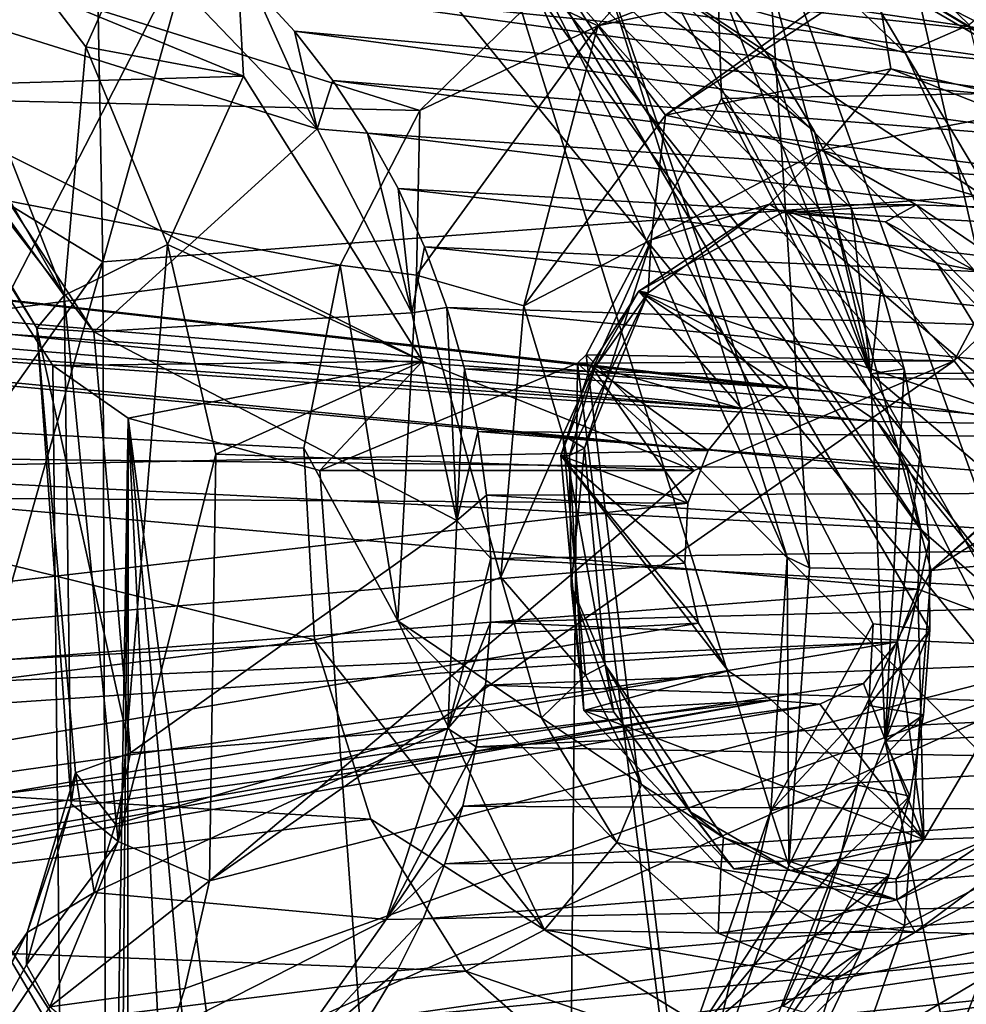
# Model space of a CAD drawing. Header units: metres. Extents: x -150 to 307, y -550 to 84.
# Tile 420 of 656: x 188.46 to 190.99, y 9.47 to 12.11. Entities that reach past the tile are written whole.
import ezdxf

# ---------------------------------------------------------------- set-up
doc = ezdxf.new("R2010")
doc.units = ezdxf.units.M
doc.layers.add('solid_26006363', color=7, linetype='CONTINUOUS')

msp = doc.modelspace()

# ---------------------------------------------------------------- linework, layer by layer
at = {"layer": 'solid_26006363'}
for points in [[(188.463837, 22.901747, 908.308228), (188.67836, 11.459098, 909.62439), (192.022217, 23.395798, 911.506104)], [(188.67836, 11.459098, 909.62439), (191.983353, 11.708065, 912.601074), (192.022217, 23.395798, 911.506104)], [(188.463837, 22.901747, 908.308228), (185.202988, 13.583079, 906.254822), (188.67836, 11.459098, 909.62439)], [(189.440094, 18.377512, 879.483643), (192.277359, 11.651171, 880.81543), (190.250336, 20.048107, 880.31073)], [(192.314377, 16.576456, 881.37384), (190.250336, 20.048107, 880.31073), (192.277359, 11.651171, 880.81543)], [(189.133835, 12.746095, 907.299255), (187.168488, 8.932622, 905.548157), (181.84285, 19.517756, 899.064392)], [(189.440094, 18.377512, 879.483643), (192.144272, 11.435485, 880.693115), (192.277359, 11.651171, 880.81543)], [(189.440094, 18.377512, 879.483643), (191.421478, 9.74852, 879.988892), (192.144272, 11.435485, 880.693115)], [(190.30748, 12.81968, 879.430908), (191.421478, 9.74852, 879.988892), (189.440094, 18.377512, 879.483643)], [(191.723465, 15.818817, 909.606506), (199.540802, 0, 917.246277), (189.133835, 12.746095, 907.299255)], [(188.67836, 11.459098, 909.62439), (185.202988, 13.583079, 906.254822), (185.365829, 6.77781, 906.815918)], [(194.027969, 13.442533, 877.037354), (190.467545, 12.213227, 874.228149), (190.899292, 10.631364, 874.38208)], [(193.675934, 13.061169, 876.730286), (194.027969, 13.442533, 877.037354), (190.899292, 10.631364, 874.38208)], [(193.19429, 12.07675, 876.264343), (193.675934, 13.061169, 876.730286), (190.899292, 10.631364, 874.38208)], [(188.574844, 11.368649, 875.947388), (187.860504, 12.619018, 875.628357), (187.979218, 12.890395, 875.828979)], [(189.006699, 12.870259, 876.5849), (188.633072, 12.035271, 876.210632), (187.979218, 12.890395, 875.828979)], [(188.574844, 11.368649, 875.947388), (187.979218, 12.890395, 875.828979), (188.633072, 12.035271, 876.210632)], [(189.006699, 12.870259, 876.5849), (187.969269, 12.403678, 877.63562), (189.055801, 11.957004, 876.516663)], [(189.006699, 12.870259, 876.5849), (189.055801, 11.957004, 876.516663), (188.633072, 12.035271, 876.210632)], [(190.30748, 12.81968, 879.430908), (190.337326, 11.897157, 879.356995), (191.421478, 9.74852, 879.988892)], [(191.345184, 11.915395, 878.235352), (190.337326, 11.897157, 879.356995), (190.30748, 12.81968, 879.430908)], [(191.345184, 11.915395, 878.235352), (190.30748, 12.81968, 879.430908), (191.312592, 12.817084, 878.303894)], [(189.133835, 12.746095, 907.299255), (199.540802, 0, 917.246277), (187.168488, 8.932622, 905.548157)], [(188.328644, 12.064632, 869.882629), (188.246277, 12.230271, 869.718994), (188.680649, 12.741053, 870.108093)], [(189.002563, 12.716041, 870.463989), (188.328644, 12.064632, 869.882629), (188.680649, 12.741053, 870.108093)], [(188.251938, 12.016022, 870.115051), (188.328644, 12.064632, 869.882629), (189.002563, 12.716041, 870.463989)], [(188.8992, 12.625423, 870.670166), (188.251938, 12.016022, 870.115051), (189.002563, 12.716041, 870.463989)], [(190.894257, 10.709092, 872.753662), (189.658951, 12.588192, 872.508301), (189.476501, 12.690793, 872.405273)], [(190.869904, 10.944408, 872.760254), (190.894257, 10.709092, 872.753662), (189.476501, 12.690793, 872.405273)], [(190.473068, 11.99752, 872.581299), (189.476501, 12.690793, 872.405273), (190.344498, 12.171885, 872.506409)], [(190.586716, 11.808088, 872.643982), (189.476501, 12.690793, 872.405273), (190.473068, 11.99752, 872.581299)], [(190.685333, 11.60426, 872.694397), (189.476501, 12.690793, 872.405273), (190.586716, 11.808088, 872.643982)], [(190.765808, 11.391531, 872.730774), (189.476501, 12.690793, 872.405273), (190.685333, 11.60426, 872.694397)], [(190.827057, 11.172018, 872.752625), (189.476501, 12.690793, 872.405273), (190.765808, 11.391531, 872.730774)], [(190.869904, 10.944408, 872.760254), (189.476501, 12.690793, 872.405273), (190.827057, 11.172018, 872.752625)], [(187.669876, 11.954435, 870.505737), (187.826477, 12.028686, 870.631409), (188.463196, 12.617647, 871.178406)], [(187.764725, 12.12167, 870.598694), (187.669876, 11.954435, 870.505737), (188.463196, 12.617647, 871.178406)], [(187.826477, 12.028686, 870.631409), (188.251938, 12.016022, 870.115051), (188.8992, 12.625423, 870.670166)], [(188.463196, 12.617647, 871.178406), (187.826477, 12.028686, 870.631409), (188.8992, 12.625423, 870.670166)], [(188.574844, 11.368649, 875.947388), (187.832382, 12.396066, 875.352661), (187.860504, 12.619018, 875.628357)], [(190.513504, 10.667771, 873.427063), (189.726212, 12.438679, 873.109314), (189.658951, 12.588192, 872.508301)], [(190.469528, 9.987219, 873.293396), (190.513504, 10.667771, 873.427063), (189.658951, 12.588192, 872.508301)], [(190.896042, 10.472619, 872.730469), (189.658951, 12.588192, 872.508301), (190.894257, 10.709092, 872.753662)], [(190.743607, 10.488643, 872.9151), (189.658951, 12.588192, 872.508301), (190.896042, 10.472619, 872.730469)], [(190.469528, 9.987219, 873.293396), (189.658951, 12.588192, 872.508301), (190.743607, 10.488643, 872.9151)], [(190.492996, 12.58749, 871.528442), (190.829666, 12.01976, 871.963257), (190.334793, 12.491155, 871.67157)], [(190.492996, 12.58749, 871.528442), (191.176682, 12.238811, 871.880981), (191.001236, 12.094652, 871.84436)], [(190.492996, 12.58749, 871.528442), (191.001236, 12.094652, 871.84436), (190.829666, 12.01976, 871.963257)], [(189.528503, 11.864774, 869.298523), (186.853714, 11.926608, 871.750488), (187.444046, 12.519187, 872.268005)], [(189.842148, 12.170798, 869.572815), (189.528503, 11.864774, 869.298523), (187.444046, 12.519187, 872.268005)], [(190.195511, 12.196012, 872.398987), (190.334793, 12.491155, 871.67157), (190.829666, 12.01976, 871.963257)], [(190.513504, 10.667771, 873.427063), (189.982468, 12.366177, 873.736328), (189.726212, 12.438679, 873.109314)], [(188.501389, 11.280881, 875.452454), (187.897781, 12.247848, 875.034851), (187.832382, 12.396066, 875.352661)], [(188.574844, 11.368649, 875.947388), (188.501389, 11.280881, 875.452454), (187.832382, 12.396066, 875.352661)], [(189.055801, 11.957004, 876.516663), (187.969269, 12.403678, 877.63562), (188.060089, 11.927363, 877.648499)], [(191.165543, 12.066155, 870.594055), (188.833405, 12.404069, 873.278137), (188.961121, 12.307197, 873.360657)], [(191.165543, 12.066155, 870.594055), (191.064468, 12.142836, 870.522278), (188.833405, 12.404069, 873.278137)], [(190.573486, 10.639234, 873.956299), (190.467545, 12.213227, 874.228149), (189.982468, 12.366177, 873.736328)], [(190.513504, 10.667771, 873.427063), (190.573486, 10.639234, 873.956299), (189.982468, 12.366177, 873.736328)], [(190.005692, 12.092108, 869.434692), (189.842148, 12.170798, 869.572815), (190.220016, 12.330679, 869.882263)], [(190.005692, 12.092108, 869.434692), (190.220016, 12.330679, 869.882263), (190.619598, 12.332463, 870.193298)], [(190.005692, 12.092108, 869.434692), (190.619598, 12.332463, 870.193298), (190.73732, 12.248404, 870.007996)], [(191.261261, 11.978953, 870.660889), (188.961121, 12.307197, 873.360657), (189.081329, 12.197896, 873.436401)], [(191.261261, 11.978953, 870.660889), (191.165543, 12.066155, 870.594055), (188.961121, 12.307197, 873.360657)], [(188.654465, 11.271521, 875.002319), (188.049149, 12.193941, 874.715149), (187.897781, 12.247848, 875.034851)], [(188.501389, 11.280881, 875.452454), (188.654465, 11.271521, 875.002319), (187.897781, 12.247848, 875.034851)], [(190.187256, 11.852413, 869.39624), (190.005692, 12.092108, 869.434692), (190.73732, 12.248404, 870.007996)], [(190.187256, 11.852413, 869.39624), (190.73732, 12.248404, 870.007996), (190.75145, 12.222851, 869.981628)], [(190.73732, 12.248404, 870.007996), (191.064468, 12.142836, 870.522278), (191.165543, 12.066155, 870.594055)], [(190.73732, 12.248404, 870.007996), (191.165543, 12.066155, 870.594055), (191.261261, 11.978953, 870.660889)], [(190.73732, 12.248404, 870.007996), (191.261261, 11.978953, 870.660889), (191.351364, 11.881506, 870.722473)], [(191.437347, 11.824105, 870.476624), (190.73732, 12.248404, 870.007996), (191.351364, 11.881506, 870.722473)], [(190.75145, 12.222851, 869.981628), (190.73732, 12.248404, 870.007996), (191.437347, 11.824105, 870.476624)], [(190.187256, 11.852413, 869.39624), (190.75145, 12.222851, 869.981628), (190.791153, 11.976791, 869.861633)], [(190.791153, 11.976791, 869.861633), (190.75145, 12.222851, 869.981628), (191.437347, 11.824105, 870.476624)], [(189.25296, 11.815172, 873.51825), (188.888336, 12.195876, 873.293213), (188.049149, 12.193941, 874.715149)], [(189.25296, 11.815172, 873.51825), (188.049149, 12.193941, 874.715149), (188.654465, 11.271521, 875.002319)], [(189.081329, 12.197896, 873.436401), (188.888336, 12.195876, 873.293213), (189.25296, 11.815172, 873.51825)], [(189.192215, 12.077765, 873.504211), (189.081329, 12.197896, 873.436401), (189.25296, 11.815172, 873.51825)], [(191.351364, 11.881506, 870.722473), (189.081329, 12.197896, 873.436401), (189.192215, 12.077765, 873.504211)], [(191.351364, 11.881506, 870.722473), (191.261261, 11.978953, 870.660889), (189.081329, 12.197896, 873.436401)], [(190.195511, 12.196012, 872.398987), (190.829666, 12.01976, 871.963257), (191.072189, 11.614786, 872.086609)], [(190.195511, 12.196012, 872.398987), (191.072189, 11.614786, 872.086609), (191.232803, 11.162097, 872.1474)], [(190.195511, 12.196012, 872.398987), (191.232803, 11.162097, 872.1474), (190.737717, 11.159278, 872.684387)], [(190.195511, 12.196012, 872.398987), (190.737717, 11.159278, 872.684387), (190.344498, 12.171885, 872.506409)], [(190.573486, 10.639234, 873.956299), (190.899292, 10.631364, 874.38208), (190.467545, 12.213227, 874.228149)], [(190.005692, 12.092108, 869.434692), (189.528503, 11.864774, 869.298523), (189.842148, 12.170798, 869.572815)], [(190.473068, 11.99752, 872.581299), (190.344498, 12.171885, 872.506409), (190.737717, 11.159278, 872.684387)], [(190.005692, 12.092108, 869.434692), (189.519928, 11.423533, 868.986755), (189.528503, 11.864774, 869.298523)], [(189.807251, 11.340936, 869.047974), (189.519928, 11.423533, 868.986755), (190.005692, 12.092108, 869.434692)], [(190.187256, 11.852413, 869.39624), (189.807251, 11.340936, 869.047974), (190.005692, 12.092108, 869.434692)], [(191.232803, 11.162097, 872.1474), (190.829666, 12.01976, 871.963257), (191.001236, 12.094652, 871.84436)], [(189.295212, 11.945384, 873.565002), (189.192215, 12.077765, 873.504211), (189.25296, 11.815172, 873.51825)], [(191.434906, 11.774472, 870.778259), (189.192215, 12.077765, 873.504211), (189.295212, 11.945384, 873.565002)], [(191.434906, 11.774472, 870.778259), (191.351364, 11.881506, 870.722473), (189.192215, 12.077765, 873.504211)], [(193.052734, 10.836788, 876.037292), (193.19429, 12.07675, 876.264343), (190.899292, 10.631364, 874.38208)], [(188.574844, 11.368649, 875.947388), (188.633072, 12.035271, 876.210632), (188.852448, 11.505874, 876.314819)], [(189.055801, 11.957004, 876.516663), (188.852448, 11.505874, 876.314819), (188.633072, 12.035271, 876.210632)], [(191.232803, 11.162097, 872.1474), (191.072189, 11.614786, 872.086609), (190.829666, 12.01976, 871.963257)], [(190.586716, 11.808088, 872.643982), (190.473068, 11.99752, 872.581299), (190.737717, 11.159278, 872.684387)], [(189.055801, 11.957004, 876.516663), (188.060089, 11.927363, 877.648499), (189.535553, 11.192945, 876.793823)], [(189.055801, 11.957004, 876.516663), (189.535553, 11.192945, 876.793823), (188.852448, 11.505874, 876.314819)], [(190.605026, 11.75884, 869.696533), (190.187256, 11.852413, 869.39624), (190.791153, 11.976791, 869.861633)], [(190.605026, 11.75884, 869.696533), (190.791153, 11.976791, 869.861633), (191.101303, 11.853636, 870.078064)], [(191.101303, 11.853636, 870.078064), (190.791153, 11.976791, 869.861633), (191.437347, 11.824105, 870.476624)], [(189.388443, 11.803728, 873.617737), (189.295212, 11.945384, 873.565002), (189.25296, 11.815172, 873.51825)], [(191.510696, 11.658945, 870.827515), (189.295212, 11.945384, 873.565002), (189.388443, 11.803728, 873.617737)], [(191.510696, 11.658945, 870.827515), (191.434906, 11.774472, 870.778259), (189.295212, 11.945384, 873.565002)], [(189.31514, 11.450075, 869.091675), (186.608566, 11.095744, 871.454407), (186.853714, 11.926608, 871.750488)], [(187.310318, 11.904219, 877.088562), (186.759949, 10.264631, 876.491821), (188.626129, 3.492586, 877.426025)], [(189.528503, 11.864774, 869.298523), (189.31514, 11.450075, 869.091675), (186.853714, 11.926608, 871.750488)], [(188.060089, 11.927363, 877.648499), (187.310318, 11.904219, 877.088562), (188.626129, 3.492586, 877.426025)], [(188.544785, 11.181284, 877.929932), (188.060089, 11.927363, 877.648499), (188.626129, 3.492586, 877.426025)], [(189.535553, 11.192945, 876.793823), (188.060089, 11.927363, 877.648499), (188.544785, 11.181284, 877.929932)], [(190.961426, 11.193775, 877.872498), (190.337326, 11.897157, 879.356995), (191.345184, 11.915395, 878.235352)], [(190.961426, 11.193775, 877.872498), (191.345184, 11.915395, 878.235352), (191.599594, 11.802436, 878.417419)], [(190.337326, 11.897157, 879.356995), (189.974503, 11.21022, 879.012939), (191.421478, 9.74852, 879.988892)], [(190.961426, 11.193775, 877.872498), (189.974503, 11.21022, 879.012939), (190.337326, 11.897157, 879.356995)], [(189.519928, 11.423533, 868.986755), (189.31514, 11.450075, 869.091675), (189.528503, 11.864774, 869.298523)], [(190.148727, 11.5178, 869.325989), (189.807251, 11.340936, 869.047974), (190.187256, 11.852413, 869.39624)], [(190.605026, 11.75884, 869.696533), (190.148727, 11.5178, 869.325989), (190.187256, 11.852413, 869.39624)], [(191.130203, 11.602518, 870.070251), (190.605026, 11.75884, 869.696533), (191.101303, 11.853636, 870.078064)], [(189.507294, 11.322153, 873.651367), (189.25296, 11.815172, 873.51825), (188.654465, 11.271521, 875.002319)], [(189.388443, 11.803728, 873.617737), (189.25296, 11.815172, 873.51825), (189.507294, 11.322153, 873.651367)], [(189.470093, 11.655553, 873.661438), (189.388443, 11.803728, 873.617737), (189.507294, 11.322153, 873.651367)], [(191.578369, 11.535749, 870.869812), (189.388443, 11.803728, 873.617737), (189.470093, 11.655553, 873.661438)], [(191.578369, 11.535749, 870.869812), (191.510696, 11.658945, 870.827515), (189.388443, 11.803728, 873.617737)], [(190.685333, 11.60426, 872.694397), (190.586716, 11.808088, 872.643982), (190.737717, 11.159278, 872.684387)], [(190.961426, 11.193775, 877.872498), (191.599594, 11.802436, 878.417419), (191.534332, 10.455546, 878.24054)], [(190.465927, 11.61384, 869.642517), (190.148727, 11.5178, 869.325989), (190.605026, 11.75884, 869.696533)], [(190.85968, 11.611756, 869.92981), (190.465927, 11.61384, 869.642517), (190.605026, 11.75884, 869.696533)], [(190.85968, 11.611756, 869.92981), (190.605026, 11.75884, 869.696533), (191.130203, 11.602518, 870.070251)], [(188.67836, 11.459098, 909.62439), (188.716003, 0, 910.032959), (191.983353, 11.708065, 912.601074)], [(188.716003, 0, 910.032959), (190.126968, 0, 911.311951), (191.983353, 11.708065, 912.601074)], [(190.126968, 0, 911.311951), (191.945343, 0, 912.944458), (191.983353, 11.708065, 912.601074)], [(190.50943, 11.120791, 869.86377), (185.793427, 11.650193, 875.933777), (185.374222, 11.477213, 875.600891)], [(190.639252, 11.109449, 869.979431), (186.32666, 11.47601, 876.307861), (185.793427, 11.650193, 875.933777)], [(190.639252, 11.109449, 869.979431), (185.793427, 11.650193, 875.933777), (190.50943, 11.120791, 869.86377)], [(189.541031, 11.4992, 873.696533), (189.470093, 11.655553, 873.661438), (189.507294, 11.322153, 873.651367)], [(191.637497, 11.405716, 870.904907), (189.470093, 11.655553, 873.661438), (189.541031, 11.4992, 873.696533)], [(191.637497, 11.405716, 870.904907), (191.578369, 11.535749, 870.869812), (189.470093, 11.655553, 873.661438)], [(190.115891, 11.38077, 869.513123), (190.141129, 11.375689, 869.372375), (190.465927, 11.61384, 869.642517)], [(190.500519, 11.59157, 869.805481), (190.115891, 11.38077, 869.513123), (190.465927, 11.61384, 869.642517)], [(190.465927, 11.61384, 869.642517), (190.141129, 11.375689, 869.372375), (190.148727, 11.5178, 869.325989)], [(190.500519, 11.59157, 869.805481), (190.465927, 11.61384, 869.642517), (190.85968, 11.611756, 869.92981)], [(190.509583, 11.595479, 869.863892), (190.115891, 11.38077, 869.513123), (190.500519, 11.59157, 869.805481)], [(190.509583, 11.595479, 869.863892), (191.179367, 11.024203, 870.460632), (190.115891, 11.38077, 869.513123)], [(190.777039, 11.566731, 870.003357), (190.500519, 11.59157, 869.805481), (190.85968, 11.611756, 869.92981)], [(190.509583, 11.595479, 869.863892), (190.500519, 11.59157, 869.805481), (190.777039, 11.566731, 870.003357)], [(190.509583, 11.595479, 869.863892), (190.777039, 11.566731, 870.003357), (190.9142, 11.456499, 870.224426)], [(190.509583, 11.595479, 869.863892), (190.9142, 11.456499, 870.224426), (191.179367, 11.024203, 870.460632)], [(190.765808, 11.391531, 872.730774), (190.685333, 11.60426, 872.694397), (190.737717, 11.159278, 872.684387)], [(191.014771, 11.436402, 870.157776), (190.777039, 11.566731, 870.003357), (190.85968, 11.611756, 869.92981)], [(191.218048, 11.368602, 870.161133), (190.85968, 11.611756, 869.92981), (191.130203, 11.602518, 870.070251)], [(191.014771, 11.436402, 870.157776), (190.85968, 11.611756, 869.92981), (191.218048, 11.368602, 870.161133)], [(190.9142, 11.456499, 870.224426), (190.777039, 11.566731, 870.003357), (191.014771, 11.436402, 870.157776)], [(190.148727, 11.5178, 869.325989), (189.912033, 10.994505, 869.084106), (189.807251, 11.340936, 869.047974)], [(189.9702, 10.95974, 869.189819), (189.912033, 10.994505, 869.084106), (190.148727, 11.5178, 869.325989)], [(190.141129, 11.375689, 869.372375), (189.9702, 10.95974, 869.189819), (190.148727, 11.5178, 869.325989)], [(188.574844, 11.368649, 875.947388), (188.852448, 11.505874, 876.314819), (188.719406, 9.905427, 875.958069)], [(188.719406, 9.905427, 875.958069), (188.852448, 11.505874, 876.314819), (188.981659, 10.94367, 876.351196)], [(189.535553, 11.192945, 876.793823), (188.981659, 10.94367, 876.351196), (188.852448, 11.505874, 876.314819)], [(189.600708, 11.337108, 873.7229), (189.541031, 11.4992, 873.696533), (189.507294, 11.322153, 873.651367)], [(191.6875, 11.269822, 870.932556), (189.541031, 11.4992, 873.696533), (189.600708, 11.337108, 873.7229)], [(191.6875, 11.269822, 870.932556), (191.637497, 11.405716, 870.904907), (189.541031, 11.4992, 873.696533)], [(190.392624, 11.065314, 869.759705), (185.374222, 11.477213, 875.600891), (185.309189, 11.415681, 875.544617)], [(188.67836, 11.459098, 909.62439), (185.365829, 6.77781, 906.815918), (185.419708, 0, 907.001953)], [(190.50943, 11.120791, 869.86377), (185.374222, 11.477213, 875.600891), (190.392624, 11.065314, 869.759705)], [(188.67836, 11.459098, 909.62439), (185.419708, 0, 907.001953), (188.716003, 0, 910.032959)], [(190.755005, 11.031331, 870.082581), (186.484726, 11.324108, 876.407166), (186.32666, 11.47601, 876.307861)], [(190.755005, 11.031331, 870.082581), (186.32666, 11.47601, 876.307861), (190.639252, 11.109449, 869.979431)], [(190.9142, 11.456499, 870.224426), (191.014771, 11.436402, 870.157776), (191.298416, 11.047269, 870.313354)], [(190.9142, 11.456499, 870.224426), (191.298416, 11.047269, 870.313354), (191.179367, 11.024203, 870.460632)], [(189.31514, 11.450075, 869.091675), (189.217499, 10.959201, 868.968018), (186.608566, 11.095744, 871.454407)], [(189.469528, 10.49719, 868.83374), (189.217499, 10.959201, 868.968018), (189.31514, 11.450075, 869.091675)], [(189.519928, 11.423533, 868.986755), (189.469528, 10.49719, 868.83374), (189.31514, 11.450075, 869.091675)], [(190.301346, 10.953656, 869.678345), (185.309189, 11.415681, 875.544617), (185.044922, 10.848228, 875.274658)], [(190.392624, 11.065314, 869.759705), (185.309189, 11.415681, 875.544617), (190.301346, 10.953656, 869.678345)], [(189.745773, 10.613436, 868.912354), (189.469528, 10.49719, 868.83374), (189.519928, 11.423533, 868.986755)], [(189.807251, 11.340936, 869.047974), (189.745773, 10.613436, 868.912354), (189.519928, 11.423533, 868.986755)], [(190.141129, 11.375689, 869.372375), (189.930054, 10.939658, 869.299438), (189.9702, 10.95974, 869.189819)], [(189.997833, 11.175648, 869.380127), (189.930054, 10.939658, 869.299438), (190.141129, 11.375689, 869.372375)], [(189.986588, 11.181047, 869.397949), (189.997833, 11.175648, 869.380127), (190.115891, 11.38077, 869.513123)], [(190.392624, 11.065314, 869.759705), (189.986588, 11.181047, 869.397949), (190.115891, 11.38077, 869.513123)], [(190.115891, 11.38077, 869.513123), (189.997833, 11.175648, 869.380127), (190.141129, 11.375689, 869.372375)], [(190.639252, 11.109449, 869.979431), (190.115891, 11.38077, 869.513123), (191.179367, 11.024203, 870.460632)], [(190.50943, 11.120791, 869.86377), (190.392624, 11.065314, 869.759705), (190.115891, 11.38077, 869.513123)], [(190.639252, 11.109449, 869.979431), (190.50943, 11.120791, 869.86377), (190.115891, 11.38077, 869.513123)], [(190.827057, 11.172018, 872.752625), (190.765808, 11.391531, 872.730774), (190.737717, 11.159278, 872.684387)], [(188.574844, 11.368649, 875.947388), (188.594009, 10.006548, 875.619568), (188.501389, 11.280881, 875.452454)], [(188.574844, 11.368649, 875.947388), (188.719406, 9.905427, 875.958069), (188.594009, 10.006548, 875.619568)], [(190.835236, 10.90332, 870.154053), (186.698898, 10.948485, 876.522888), (186.484726, 11.324108, 876.407166)], [(190.835236, 10.90332, 870.154053), (186.484726, 11.324108, 876.407166), (190.755005, 11.031331, 870.082581)], [(189.600708, 11.337108, 873.7229), (189.507294, 11.322153, 873.651367), (189.627563, 10.765556, 873.68042)], [(189.648239, 11.17251, 873.740173), (189.600708, 11.337108, 873.7229), (189.627563, 10.765556, 873.68042)], [(191.727783, 11.129406, 870.952393), (189.600708, 11.337108, 873.7229), (189.648239, 11.17251, 873.740173)], [(191.727783, 11.129406, 870.952393), (191.6875, 11.269822, 870.932556), (189.600708, 11.337108, 873.7229)], [(189.912033, 10.994505, 869.084106), (189.745773, 10.613436, 868.912354), (189.807251, 11.340936, 869.047974)], [(189.627563, 10.765556, 873.68042), (189.507294, 11.322153, 873.651367), (188.654465, 11.271521, 875.002319)], [(188.501389, 11.280881, 875.452454), (188.605347, 10.089471, 875.25415), (188.752579, 10.142668, 874.911987)], [(188.501389, 11.280881, 875.452454), (188.752579, 10.142668, 874.911987), (188.654465, 11.271521, 875.002319)], [(188.501389, 11.280881, 875.452454), (188.594009, 10.006548, 875.619568), (188.605347, 10.089471, 875.25415)], [(189.627563, 10.765556, 873.68042), (188.654465, 11.271521, 875.002319), (188.752579, 10.142668, 874.911987)], [(189.535553, 11.192945, 876.793823), (188.544785, 11.181284, 877.929932), (188.746719, 11.039843, 878.067139)], [(189.535553, 11.192945, 876.793823), (188.746719, 11.039843, 878.067139), (189.260605, 10.9, 878.441101)], [(190.961426, 11.193775, 877.872498), (191.534332, 10.455546, 878.24054), (188.964981, 9.799942, 876.222839)], [(190.264267, 10.9, 877.314575), (190.961426, 11.193775, 877.872498), (188.964981, 9.799942, 876.222839)], [(189.535553, 11.192945, 876.793823), (190.264267, 10.9, 877.314575), (188.981659, 10.94367, 876.351196)], [(189.535553, 11.192945, 876.793823), (189.260605, 10.9, 878.441101), (190.264267, 10.9, 877.314575)], [(189.951294, 11.187387, 878.993103), (190.98616, 2.973181, 879.266724), (189.974503, 11.21022, 879.012939)], [(190.961426, 11.193775, 877.872498), (189.951294, 11.187387, 878.993103), (189.974503, 11.21022, 879.012939)], [(190.264267, 10.9, 877.314575), (189.951294, 11.187387, 878.993103), (190.961426, 11.193775, 877.872498)], [(189.974503, 11.21022, 879.012939), (190.98616, 2.973181, 879.266724), (191.421478, 9.74852, 879.988892)], [(188.746719, 11.039843, 878.067139), (188.544785, 11.181284, 877.929932), (188.626129, 3.492586, 877.426025)], [(189.951294, 11.187387, 878.993103), (189.260605, 10.9, 878.441101), (189.87059, 2.509511, 878.374023)], [(190.264267, 10.9, 877.314575), (189.260605, 10.9, 878.441101), (189.951294, 11.187387, 878.993103)], [(189.683792, 11.004291, 873.748413), (189.648239, 11.17251, 873.740173), (189.627563, 10.765556, 873.68042)], [(191.758026, 10.985867, 870.964172), (189.648239, 11.17251, 873.740173), (189.683792, 11.004291, 873.748413)], [(191.758026, 10.985867, 870.964172), (191.727783, 11.129406, 870.952393), (189.648239, 11.17251, 873.740173)], [(189.951294, 11.187387, 878.993103), (189.87059, 2.509511, 878.374023), (190.98616, 2.973181, 879.266724)], [(189.986588, 11.181047, 869.397949), (189.906158, 10.939658, 869.326294), (189.997833, 11.175648, 869.380127)], [(190.246994, 10.812201, 869.629944), (189.906158, 10.939658, 869.326294), (189.986588, 11.181047, 869.397949)], [(189.906158, 10.939658, 869.326294), (189.930054, 10.939658, 869.299438), (189.997833, 11.175648, 869.380127)], [(190.301346, 10.953656, 869.678345), (190.246994, 10.812201, 869.629944), (189.986588, 11.181047, 869.397949)], [(190.392624, 11.065314, 869.759705), (190.301346, 10.953656, 869.678345), (189.986588, 11.181047, 869.397949)], [(190.827057, 11.172018, 872.752625), (190.737717, 11.159278, 872.684387), (190.775772, 10.174071, 872.609314)], [(190.869904, 10.944408, 872.760254), (190.827057, 11.172018, 872.752625), (190.775772, 10.174071, 872.609314)], [(190.737717, 11.159278, 872.684387), (191.232803, 11.162097, 872.1474), (191.304794, 10.679502, 872.142639)], [(190.737717, 11.159278, 872.684387), (191.304794, 10.679502, 872.142639), (191.282028, 10.196624, 872.070435)], [(190.775772, 10.174071, 872.609314), (190.737717, 11.159278, 872.684387), (191.282028, 10.196624, 872.070435)], [(189.246521, 10.445978, 868.943237), (186.721939, 10.130691, 871.414124), (186.608566, 11.095744, 871.454407)], [(189.217499, 10.959201, 868.968018), (189.246521, 10.445978, 868.943237), (186.608566, 11.095744, 871.454407)], [(190.755005, 11.031331, 870.082581), (190.639252, 11.109449, 869.979431), (191.179367, 11.024203, 870.460632)], [(188.746719, 11.039843, 878.067139), (188.626129, 3.492586, 877.426025), (188.684662, 3.498145, 877.472168)], [(188.746719, 11.039843, 878.067139), (188.684662, 3.498145, 877.472168), (188.743423, 3.5, 877.518311)], [(189.12265, 3.421392, 877.813049), (188.746719, 11.039843, 878.067139), (188.743423, 3.5, 877.518311)], [(189.456543, 3.201444, 878.067932), (189.87059, 2.509511, 878.374023), (188.746719, 11.039843, 878.067139)], [(189.260605, 10.9, 878.441101), (188.746719, 11.039843, 878.067139), (189.87059, 2.509511, 878.374023)], [(189.12265, 3.421392, 877.813049), (189.456543, 3.201444, 878.067932), (188.746719, 11.039843, 878.067139)], [(190.755005, 11.031331, 870.082581), (191.179367, 11.024203, 870.460632), (191.200592, 10.455603, 870.479553)], [(190.835236, 10.90332, 870.154053), (190.755005, 11.031331, 870.082581), (191.200592, 10.455603, 870.479553)], [(189.707397, 10.833759, 873.747681), (189.683792, 11.004291, 873.748413), (189.627563, 10.765556, 873.68042)], [(191.778046, 10.840373, 870.967834), (189.683792, 11.004291, 873.748413), (189.707397, 10.833759, 873.747681)], [(191.778046, 10.840373, 870.967834), (191.758026, 10.985867, 870.964172), (189.683792, 11.004291, 873.748413)], [(189.912033, 10.994505, 869.084106), (189.972763, 10.351426, 869.053406), (189.745773, 10.613436, 868.912354)], [(190.025543, 10.379191, 869.151306), (189.972763, 10.351426, 869.053406), (189.912033, 10.994505, 869.084106)], [(189.9702, 10.95974, 869.189819), (190.025543, 10.379191, 869.151306), (189.912033, 10.994505, 869.084106)], [(190.301346, 10.953656, 869.678345), (185.044922, 10.848228, 875.274658), (190.246994, 10.812201, 869.629944)], [(189.469528, 10.49719, 868.83374), (189.246521, 10.445978, 868.943237), (189.217499, 10.959201, 868.968018)], [(189.9702, 10.95974, 869.189819), (189.930054, 10.939658, 869.299438), (189.93454, 10.590184, 869.254211)], [(189.93454, 10.590184, 869.254211), (190.025543, 10.379191, 869.151306), (189.9702, 10.95974, 869.189819)], [(190.863525, 10.58165, 870.17926), (186.759949, 10.264631, 876.491821), (186.698898, 10.948485, 876.522888)], [(190.871597, 10.742071, 870.186462), (190.863525, 10.58165, 870.17926), (186.698898, 10.948485, 876.522888)], [(190.871597, 10.742071, 870.186462), (186.698898, 10.948485, 876.522888), (190.835236, 10.90332, 870.154053)], [(188.719406, 9.905427, 875.958069), (188.981659, 10.94367, 876.351196), (188.964981, 9.799942, 876.222839)], [(190.264267, 10.9, 877.314575), (188.964981, 9.799942, 876.222839), (188.981659, 10.94367, 876.351196)], [(189.967834, 10.256127, 869.381226), (189.930054, 10.939658, 869.299438), (189.906158, 10.939658, 869.326294)], [(190.355515, 10.362519, 869.726624), (189.967834, 10.256127, 869.381226), (189.906158, 10.939658, 869.326294)], [(190.275284, 10.49053, 869.655151), (190.355515, 10.362519, 869.726624), (189.906158, 10.939658, 869.326294)], [(190.238922, 10.651779, 869.622742), (190.275284, 10.49053, 869.655151), (189.906158, 10.939658, 869.326294)], [(190.246994, 10.812201, 869.629944), (190.238922, 10.651779, 869.622742), (189.906158, 10.939658, 869.326294)], [(189.967834, 10.256127, 869.381226), (189.93454, 10.590184, 869.254211), (189.930054, 10.939658, 869.299438)], [(190.869904, 10.944408, 872.760254), (190.775772, 10.174071, 872.609314), (190.894257, 10.709092, 872.753662)], [(190.871597, 10.742071, 870.186462), (190.835236, 10.90332, 870.154053), (191.200592, 10.455603, 870.479553)], [(190.246994, 10.812201, 869.629944), (185.044922, 10.848228, 875.274658), (185.098038, 10.218384, 875.235535)], [(189.718826, 10.66382, 873.738098), (189.707397, 10.833759, 873.747681), (189.627563, 10.765556, 873.68042)], [(191.787659, 10.693892, 870.96344), (191.778046, 10.840373, 870.967834), (189.707397, 10.833759, 873.747681)], [(191.787659, 10.693892, 870.96344), (189.707397, 10.833759, 873.747681), (189.718826, 10.66382, 873.738098)], [(193.052734, 10.836788, 876.037292), (190.827637, 9.679935, 874.234985), (190.523941, 8.816664, 873.924683)], [(193.429184, 9.323322, 876.195862), (193.052734, 10.836788, 876.037292), (190.523941, 8.816664, 873.924683)], [(193.052734, 10.836788, 876.037292), (190.899292, 10.631364, 874.38208), (190.827637, 9.679935, 874.234985)], [(190.246994, 10.812201, 869.629944), (185.098038, 10.218384, 875.235535), (190.238922, 10.651779, 869.622742)], [(189.627563, 10.765556, 873.68042), (188.752579, 10.142668, 874.911987), (189.603302, 10.20839, 873.603333)], [(189.718826, 10.66382, 873.738098), (189.627563, 10.765556, 873.68042), (189.603302, 10.20839, 873.603333)], [(190.871597, 10.742071, 870.186462), (191.200592, 10.455603, 870.479553), (190.863525, 10.58165, 870.17926)], [(191.786774, 10.547596, 870.950867), (191.787659, 10.693892, 870.96344), (189.718826, 10.66382, 873.738098)], [(190.896042, 10.472619, 872.730469), (190.894257, 10.709092, 872.753662), (190.775772, 10.174071, 872.609314)], [(189.717834, 10.49353, 873.71936), (189.718826, 10.66382, 873.738098), (189.603302, 10.20839, 873.603333)], [(191.786774, 10.547596, 870.950867), (189.718826, 10.66382, 873.738098), (189.717834, 10.49353, 873.71936)], [(190.518204, 9.841233, 873.840332), (190.513504, 10.667771, 873.427063), (190.469528, 9.987219, 873.293396)], [(190.518204, 9.841233, 873.840332), (190.573486, 10.639234, 873.956299), (190.513504, 10.667771, 873.427063)], [(190.238922, 10.651779, 869.622742), (185.098038, 10.218384, 875.235535), (190.275284, 10.49053, 869.655151)], [(190.518204, 9.841233, 873.840332), (190.899292, 10.631364, 874.38208), (190.573486, 10.639234, 873.956299)], [(189.745773, 10.613436, 868.912354), (189.855026, 10.236926, 868.950562), (189.469528, 10.49719, 868.83374)], [(189.972763, 10.351426, 869.053406), (189.855026, 10.236926, 868.950562), (189.745773, 10.613436, 868.912354)], [(190.518204, 9.841233, 873.840332), (190.827637, 9.679935, 874.234985), (190.899292, 10.631364, 874.38208)], [(189.93454, 10.590184, 869.254211), (190.048553, 10.252185, 869.293945), (190.025543, 10.379191, 869.151306)], [(189.967834, 10.256127, 869.381226), (190.048553, 10.252185, 869.293945), (189.93454, 10.590184, 869.254211)], [(190.809174, 10.440194, 870.130798), (186.759949, 10.264631, 876.491821), (190.863525, 10.58165, 870.17926)], [(190.809174, 10.440194, 870.130798), (190.863525, 10.58165, 870.17926), (190.879852, 9.91104, 870.193787)], [(190.863525, 10.58165, 870.17926), (191.200592, 10.455603, 870.479553), (190.879852, 9.91104, 870.193787)], [(191.775558, 10.402833, 870.930359), (191.786774, 10.547596, 870.950867), (189.717834, 10.49353, 873.71936)], [(190.275284, 10.49053, 869.655151), (185.098038, 10.218384, 875.235535), (185.452332, 9.673949, 875.438721)], [(190.275284, 10.49053, 869.655151), (185.452332, 9.673949, 875.438721), (190.355515, 10.362519, 869.726624)], [(189.469528, 10.49719, 868.83374), (189.862518, 9.66892, 869.036438), (189.246521, 10.445978, 868.943237)], [(190.056839, 9.902788, 869.065918), (189.862518, 9.66892, 869.036438), (189.469528, 10.49719, 868.83374)], [(189.855026, 10.236926, 868.950562), (190.056839, 9.902788, 869.065918), (189.469528, 10.49719, 868.83374)], [(189.704697, 10.323929, 873.691772), (189.717834, 10.49353, 873.71936), (189.603302, 10.20839, 873.603333)], [(191.775558, 10.402833, 870.930359), (189.717834, 10.49353, 873.71936), (189.704697, 10.323929, 873.691772)], [(190.469528, 9.987219, 873.293396), (190.743607, 10.488643, 872.9151), (190.732147, 10.27025, 872.876831)], [(190.732147, 10.27025, 872.876831), (190.743607, 10.488643, 872.9151), (190.896042, 10.472619, 872.730469)], [(188.807983, 9.233533, 876.049805), (191.534332, 10.455546, 878.24054), (191.982651, 9.133121, 878.474121)], [(188.807983, 9.233533, 876.049805), (188.898804, 9.510946, 876.144897), (191.534332, 10.455546, 878.24054)], [(188.898804, 9.510946, 876.144897), (188.964981, 9.799942, 876.222839), (191.534332, 10.455546, 878.24054)], [(190.732147, 10.27025, 872.876831), (190.896042, 10.472619, 872.730469), (190.878723, 10.24511, 872.694153)], [(190.878723, 10.24511, 872.694153), (190.896042, 10.472619, 872.730469), (190.775772, 10.174071, 872.609314)], [(190.879852, 9.91104, 870.193787), (191.200592, 10.455603, 870.479553), (191.064072, 9.91727, 870.003723)], [(190.809174, 10.440194, 870.130798), (186.493347, 9.709652, 876.230652), (186.737701, 10.162107, 876.463745)], [(190.717896, 10.328536, 870.0495), (186.493347, 9.709652, 876.230652), (190.809174, 10.440194, 870.130798)], [(189.246521, 10.445978, 868.943237), (189.396774, 9.964927, 869.017883), (186.721939, 10.130691, 871.414124)], [(190.809174, 10.440194, 870.130798), (186.737701, 10.162107, 876.463745), (186.759949, 10.264631, 876.491821)], [(189.862518, 9.66892, 869.036438), (189.396774, 9.964927, 869.017883), (189.246521, 10.445978, 868.943237)], [(190.717896, 10.328536, 870.0495), (190.809174, 10.440194, 870.130798), (190.879852, 9.91104, 870.193787)], [(191.754227, 10.261086, 870.902283), (191.775558, 10.402833, 870.930359), (189.704697, 10.323929, 873.691772)], [(190.025543, 10.379191, 869.151306), (190.122665, 10.05831, 869.133606), (189.972763, 10.351426, 869.053406)], [(190.025543, 10.379191, 869.151306), (190.342621, 9.915759, 869.330688), (190.122665, 10.05831, 869.133606)], [(190.255554, 9.983973, 869.412903), (190.342621, 9.915759, 869.330688), (190.025543, 10.379191, 869.151306)], [(190.048553, 10.252185, 869.293945), (190.255554, 9.983973, 869.412903), (190.025543, 10.379191, 869.151306)], [(190.355515, 10.362519, 869.726624), (185.452332, 9.673949, 875.438721), (190.471268, 10.284401, 869.829773)], [(189.972763, 10.351426, 869.053406), (190.122665, 10.05831, 869.133606), (189.855026, 10.236926, 868.950562)], [(190.355515, 10.362519, 869.726624), (190.471268, 10.284401, 869.829773), (189.967834, 10.256127, 869.381226)], [(190.601089, 10.273059, 869.945435), (186.493347, 9.709652, 876.230652), (190.717896, 10.328536, 870.0495)], [(189.680008, 10.15906, 873.656128), (189.704697, 10.323929, 873.691772), (189.603302, 10.20839, 873.603333)], [(191.754227, 10.261086, 870.902283), (189.704697, 10.323929, 873.691772), (189.680008, 10.15906, 873.656128)], [(190.601089, 10.273059, 869.945435), (190.717896, 10.328536, 870.0495), (190.879852, 9.91104, 870.193787)], [(190.471268, 10.284401, 869.829773), (185.452332, 9.673949, 875.438721), (185.836807, 9.485541, 875.709045)], [(190.471268, 10.284401, 869.829773), (185.836807, 9.485541, 875.709045), (185.990829, 9.4741, 875.824646)], [(190.471268, 10.284401, 869.829773), (185.990829, 9.4741, 875.824646), (190.601089, 10.273059, 869.945435)], [(190.601089, 10.273059, 869.945435), (185.990829, 9.4741, 875.824646), (186.493347, 9.709652, 876.230652)], [(190.471268, 10.284401, 869.829773), (190.879852, 9.91104, 870.193787), (189.967834, 10.256127, 869.381226)], [(190.469528, 9.987219, 873.293396), (190.732147, 10.27025, 872.876831), (190.701797, 10.056325, 872.826538)], [(190.471268, 10.284401, 869.829773), (190.601089, 10.273059, 869.945435), (190.879852, 9.91104, 870.193787)], [(190.701797, 10.056325, 872.826538), (190.732147, 10.27025, 872.876831), (190.878723, 10.24511, 872.694153)], [(186.759949, 10.264631, 876.491821), (186.737701, 10.162107, 876.463745), (188.626129, 3.492586, 877.426025)], [(191.722885, 10.123152, 870.866638), (191.754227, 10.261086, 870.902283), (189.680008, 10.15906, 873.656128)], [(190.370102, 9.832106, 869.739624), (190.048553, 10.252185, 869.293945), (189.967834, 10.256127, 869.381226)], [(190.879852, 9.91104, 870.193787), (190.370102, 9.832106, 869.739624), (189.967834, 10.256127, 869.381226)], [(190.370102, 9.832106, 869.739624), (190.255554, 9.983973, 869.412903), (190.048553, 10.252185, 869.293945)], [(190.701797, 10.056325, 872.826538), (190.878723, 10.24511, 872.694153), (190.84256, 10.026762, 872.644897)], [(190.84256, 10.026762, 872.644897), (190.878723, 10.24511, 872.694153), (190.775772, 10.174071, 872.609314)], [(190.122665, 10.05831, 869.133606), (190.056839, 9.902788, 869.065918), (189.855026, 10.236926, 868.950562)], [(189.603302, 10.20839, 873.603333), (188.712387, 9.951627, 874.856445), (188.655701, 9.768654, 874.790039)], [(189.438522, 9.696541, 873.426331), (189.603302, 10.20839, 873.603333), (188.655701, 9.768654, 874.790039)], [(189.603302, 10.20839, 873.603333), (188.752579, 10.142668, 874.911987), (188.712387, 9.951627, 874.856445)], [(189.680008, 10.15906, 873.656128), (189.603302, 10.20839, 873.603333), (189.438522, 9.696541, 873.426331)], [(190.775772, 10.174071, 872.609314), (191.282028, 10.196624, 872.070435), (190.949127, 9.320822, 871.728394)], [(190.949127, 9.320822, 871.728394), (191.282028, 10.196624, 872.070435), (191.128952, 9.265117, 871.61853)], [(186.737701, 10.162107, 876.463745), (187.97998, 3.1377, 876.90564), (188.626129, 3.492586, 877.426025)], [(190.441772, 9.321463, 872.272034), (190.775772, 10.174071, 872.609314), (190.949127, 9.320822, 871.728394)], [(190.84256, 10.026762, 872.644897), (190.775772, 10.174071, 872.609314), (190.441772, 9.321463, 872.272034)], [(188.605347, 10.089471, 875.25415), (188.712387, 9.951627, 874.856445), (188.752579, 10.142668, 874.911987)], [(189.643723, 9.999883, 873.612427), (189.680008, 10.15906, 873.656128), (189.438522, 9.696541, 873.426331)], [(191.722885, 10.123152, 870.866638), (189.680008, 10.15906, 873.656128), (189.643723, 9.999883, 873.612427)], [(189.396774, 9.964927, 869.017883), (186.931763, 9.662817, 871.516296), (186.721939, 10.130691, 871.414124)], [(191.681595, 9.989664, 870.823547), (191.722885, 10.123152, 870.866638), (189.643723, 9.999883, 873.612427)], [(188.605347, 10.089471, 875.25415), (188.4758, 9.661407, 875.251099), (188.655701, 9.768654, 874.790039)], [(188.605347, 10.089471, 875.25415), (188.594009, 10.006548, 875.619568), (188.4758, 9.661407, 875.251099)], [(188.605347, 10.089471, 875.25415), (188.655701, 9.768654, 874.790039), (188.712387, 9.951627, 874.856445)], [(190.122665, 10.05831, 869.133606), (190.335327, 9.831342, 869.270264), (190.056839, 9.902788, 869.065918)], [(190.342621, 9.915759, 869.330688), (190.335327, 9.831342, 869.270264), (190.122665, 10.05831, 869.133606)], [(190.251785, 9.365066, 873.079224), (190.701797, 10.056325, 872.826538), (190.652634, 9.848629, 872.764282)], [(190.469528, 9.987219, 873.293396), (190.701797, 10.056325, 872.826538), (190.251785, 9.365066, 873.079224)], [(190.652634, 9.848629, 872.764282), (190.701797, 10.056325, 872.826538), (190.84256, 10.026762, 872.644897)], [(188.594009, 10.006548, 875.619568), (188.474335, 9.574306, 875.482178), (188.4758, 9.661407, 875.251099)], [(188.594009, 10.006548, 875.619568), (188.719406, 9.905427, 875.958069), (188.474335, 9.574306, 875.482178)], [(190.786865, 9.815778, 872.581787), (190.84256, 10.026762, 872.644897), (190.441772, 9.321463, 872.272034)], [(190.652634, 9.848629, 872.764282), (190.84256, 10.026762, 872.644897), (190.786865, 9.815778, 872.581787)], [(189.595779, 9.845348, 873.560486), (189.643723, 9.999883, 873.612427), (189.438522, 9.696541, 873.426331)], [(191.681595, 9.989664, 870.823547), (189.643723, 9.999883, 873.612427), (189.595779, 9.845348, 873.560486)], [(191.630539, 9.861346, 870.773132), (191.681595, 9.989664, 870.823547), (189.595779, 9.845348, 873.560486)], [(190.469528, 9.987219, 873.293396), (190.251785, 9.365066, 873.079224), (190.263611, 9.119079, 873.576233)], [(190.255554, 9.983973, 869.412903), (190.521988, 9.827981, 869.589783), (190.342621, 9.915759, 869.330688)], [(190.370102, 9.832106, 869.739624), (190.521988, 9.827981, 869.589783), (190.255554, 9.983973, 869.412903)], [(190.518204, 9.841233, 873.840332), (190.469528, 9.987219, 873.293396), (190.263611, 9.119079, 873.576233)], [(189.396774, 9.964927, 869.017883), (189.651566, 9.557634, 869.184021), (186.931763, 9.662817, 871.516296)], [(188.214859, 9.954477, 869.493286), (188.794739, 9.046963, 869.813965), (188.370773, 9.375648, 869.442993)], [(188.709106, 9.115778, 870.03595), (188.794739, 9.046963, 869.813965), (188.214859, 9.954477, 869.493286)], [(188.3806, 9.512188, 869.841553), (188.709106, 9.115778, 870.03595), (188.214859, 9.954477, 869.493286)], [(189.862518, 9.66892, 869.036438), (189.651566, 9.557634, 869.184021), (189.396774, 9.964927, 869.017883)], [(190.807373, 9.748976, 869.659851), (191.244217, 9.951989, 870.010071), (190.856277, 9.662671, 869.64917)], [(191.064072, 9.91727, 870.003723), (191.244217, 9.951989, 870.010071), (190.807373, 9.748976, 869.659851)], [(191.244217, 9.951989, 870.010071), (191.330597, 9.910121, 870.035583), (190.856277, 9.662671, 869.64917)], [(188.719406, 9.905427, 875.958069), (188.536774, 9.462261, 875.715637), (188.474335, 9.574306, 875.482178)], [(188.719406, 9.905427, 875.958069), (188.964981, 9.799942, 876.222839), (188.536774, 9.462261, 875.715637)], [(190.056839, 9.902788, 869.065918), (190.32843, 9.659514, 869.246277), (189.862518, 9.66892, 869.036438)], [(190.335327, 9.831342, 869.270264), (190.32843, 9.659514, 869.246277), (190.056839, 9.902788, 869.065918)], [(190.342621, 9.915759, 869.330688), (190.807373, 9.748976, 869.659851), (190.335327, 9.831342, 869.270264)], [(190.521988, 9.827981, 869.589783), (190.807373, 9.748976, 869.659851), (190.342621, 9.915759, 869.330688)], [(190.879852, 9.91104, 870.193787), (190.521988, 9.827981, 869.589783), (190.370102, 9.832106, 869.739624)], [(190.879852, 9.91104, 870.193787), (190.805649, 9.805452, 869.797791), (190.521988, 9.827981, 869.589783)], [(190.805649, 9.805452, 869.797791), (191.064072, 9.91727, 870.003723), (190.807373, 9.748976, 869.659851)], [(190.879852, 9.91104, 870.193787), (191.064072, 9.91727, 870.003723), (190.805649, 9.805452, 869.797791)], [(190.856277, 9.662671, 869.64917), (191.330597, 9.910121, 870.035583), (191.227249, 9.651578, 869.930542)], [(189.537155, 9.698087, 873.501282), (189.595779, 9.845348, 873.560486), (189.438522, 9.696541, 873.426331)], [(191.630539, 9.861346, 870.773132), (189.595779, 9.845348, 873.560486), (189.537155, 9.698087, 873.501282)], [(191.570145, 9.739535, 870.715942), (191.630539, 9.861346, 870.773132), (189.537155, 9.698087, 873.501282)], [(190.251785, 9.365066, 873.079224), (190.652634, 9.848629, 872.764282), (190.585587, 9.650528, 872.691101)], [(190.585587, 9.650528, 872.691101), (190.652634, 9.848629, 872.764282), (190.786865, 9.815778, 872.581787)], [(190.518204, 9.841233, 873.840332), (190.263611, 9.119079, 873.576233), (190.827637, 9.679935, 874.234985)], [(190.335327, 9.831342, 869.270264), (190.58812, 9.695028, 869.448242), (190.32843, 9.659514, 869.246277)], [(190.807373, 9.748976, 869.659851), (190.58812, 9.695028, 869.448242), (190.335327, 9.831342, 869.270264)], [(190.521988, 9.827981, 869.589783), (190.805649, 9.805452, 869.797791), (190.807373, 9.748976, 869.659851)], [(188.536774, 9.462261, 875.715637), (188.964981, 9.799942, 876.222839), (188.898804, 9.510946, 876.144897)], [(190.712906, 9.614244, 872.506042), (190.786865, 9.815778, 872.581787), (190.441772, 9.321463, 872.272034)], [(190.585587, 9.650528, 872.691101), (190.786865, 9.815778, 872.581787), (190.712906, 9.614244, 872.506042)], [(188.169083, 9.05077, 874.330444), (188.655701, 9.768654, 874.790039), (188.4758, 9.661407, 875.251099)], [(189.438522, 9.696541, 873.426331), (188.655701, 9.768654, 874.790039), (188.169083, 9.05077, 874.330444)], [(191.570145, 9.739535, 870.715942), (189.468155, 9.559067, 873.435059), (189.388321, 9.426954, 873.361267)], [(191.500992, 9.625583, 870.652405), (191.570145, 9.739535, 870.715942), (189.388321, 9.426954, 873.361267)], [(191.570145, 9.739535, 870.715942), (189.537155, 9.698087, 873.501282), (189.468155, 9.559067, 873.435059)], [(190.807373, 9.748976, 869.659851), (190.856277, 9.662671, 869.64917), (190.58812, 9.695028, 869.448242)], [(190.98616, 2.973181, 879.266724), (191.83963, 1.160587, 879.908203), (191.421478, 9.74852, 879.988892)], [(189.145294, 9.280008, 873.161865), (189.438522, 9.696541, 873.426331), (188.169083, 9.05077, 874.330444)], [(189.537155, 9.698087, 873.501282), (189.438522, 9.696541, 873.426331), (189.145294, 9.280008, 873.161865)], [(189.468155, 9.559067, 873.435059), (189.537155, 9.698087, 873.501282), (189.145294, 9.280008, 873.161865)], [(190.58812, 9.695028, 869.448242), (190.856277, 9.662671, 869.64917), (190.32843, 9.659514, 869.246277)], [(189.651566, 9.557634, 869.184021), (187.238678, 9.257808, 871.703613), (186.931763, 9.662817, 871.516296)], [(187.899811, 8.546939, 875.143005), (187.944641, 8.896806, 874.745178), (188.4758, 9.661407, 875.251099)], [(188.474335, 9.574306, 875.482178), (187.899811, 8.546939, 875.143005), (188.4758, 9.661407, 875.251099)], [(188.169083, 9.05077, 874.330444), (188.4758, 9.661407, 875.251099), (187.944641, 8.896806, 874.745178)], [(189.862518, 9.66892, 869.036438), (190.54924, 9.248303, 869.516113), (189.651566, 9.557634, 869.184021)], [(189.862518, 9.66892, 869.036438), (190.638641, 9.533843, 869.469727), (190.54924, 9.248303, 869.516113)], [(190.32843, 9.659514, 869.246277), (190.638641, 9.533843, 869.469727), (189.862518, 9.66892, 869.036438)], [(190.263611, 9.119079, 873.576233), (190.523941, 8.816664, 873.924683), (190.827637, 9.679935, 874.234985)], [(190.856277, 9.662671, 869.64917), (190.638641, 9.533843, 869.469727), (190.32843, 9.659514, 869.246277)], [(190.856277, 9.662671, 869.64917), (191.227249, 9.651578, 869.930542), (190.638641, 9.533843, 869.469727)], [(190.251785, 9.365066, 873.079224), (190.585587, 9.650528, 872.691101), (190.501511, 9.463729, 872.607666)], [(190.501511, 9.463729, 872.607666), (190.585587, 9.650528, 872.691101), (190.712906, 9.614244, 872.506042)], [(191.227249, 9.651578, 869.930542), (191.276459, 9.391533, 870.093811), (190.54924, 9.248303, 869.516113)], [(190.54924, 9.248303, 869.516113), (190.638641, 9.533843, 869.469727), (191.227249, 9.651578, 869.930542)], [(191.500992, 9.625583, 870.652405), (189.388321, 9.426954, 873.361267), (189.299042, 9.304814, 873.281311)], [(191.42366, 9.520541, 870.58313), (191.500992, 9.625583, 870.652405), (189.299042, 9.304814, 873.281311)], [(190.623947, 9.428017, 872.420532), (190.712906, 9.614244, 872.506042), (190.441772, 9.321463, 872.272034)], [(190.501511, 9.463729, 872.607666), (190.712906, 9.614244, 872.506042), (190.623947, 9.428017, 872.420532)], [(189.651566, 9.557634, 869.184021), (189.988098, 9.261872, 869.425842), (187.238678, 9.257808, 871.703613)], [(188.474335, 9.574306, 875.482178), (188.536774, 9.462261, 875.715637), (187.899811, 8.546939, 875.143005)], [(189.388321, 9.426954, 873.361267), (189.468155, 9.559067, 873.435059), (189.145294, 9.280008, 873.161865)], [(190.54924, 9.248303, 869.516113), (189.988098, 9.261872, 869.425842), (189.651566, 9.557634, 869.184021)], [(188.237564, 9.126058, 870.57605), (188.709106, 9.115778, 870.03595), (188.3806, 9.512188, 869.841553)], [(188.536774, 9.462261, 875.715637), (188.898804, 9.510946, 876.144897), (188.807983, 9.233533, 876.049805)], [(191.42366, 9.520541, 870.58313), (189.299042, 9.304814, 873.281311), (189.20134, 9.194854, 873.196106)], [(191.338303, 9.424846, 870.50824), (191.42366, 9.520541, 870.58313), (189.20134, 9.194854, 873.196106)]]:
    msp.add_3dface(points, dxfattribs=at)

doc.saveas('drawing.dxf')
